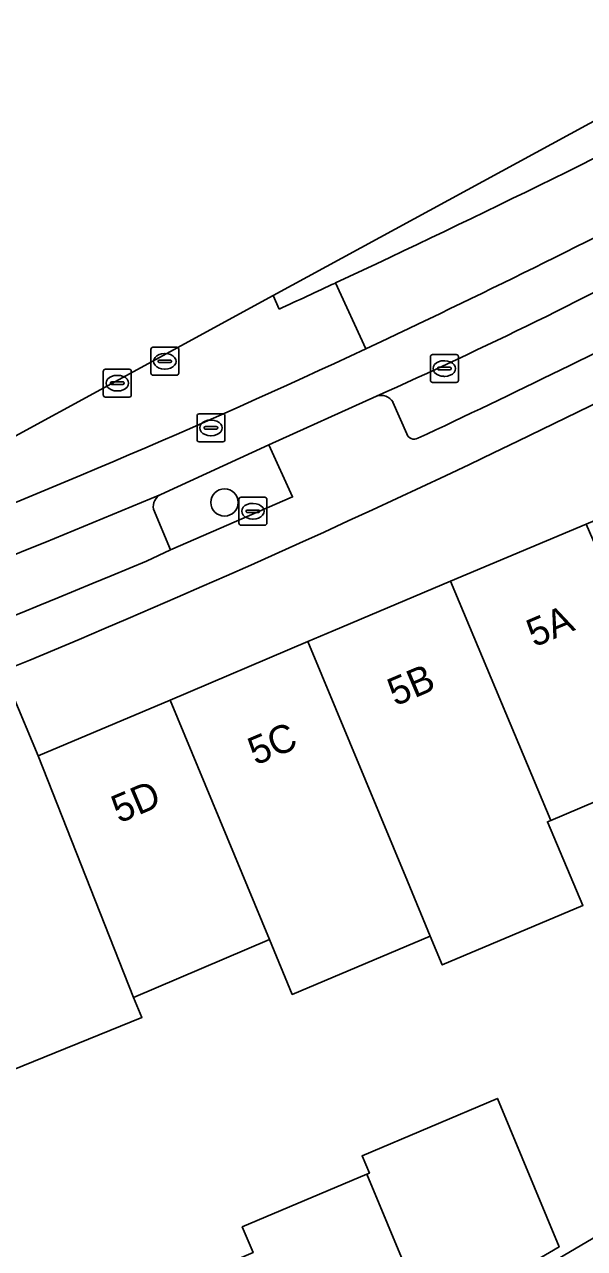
# Model space of a CAD drawing. Extents: x 159960 to 160866, y 382700 to 383354.
# Drawn here: x 160215.02 to 160235.05, y 383279.21 to 383323.04 of the extents above; entities that cross this region are included whole.
import ezdxf

# ---------------------------------------------------------------- set-up
doc = ezdxf.new("R2010")
doc.units = 0
for name, color, linetype in [('IMGEO_Boom', 7, 'Continuous'), ('IMGEO_Brandkraan', 7, 'Continuous'), ('IMGEO_Erf', 7, 'Continuous'), ('IMGEO_Groenvoorziening', 7, 'Continuous'), ('IMGEO_Kolk', 7, 'Continuous'), ('IMGEO_Pand', 7, 'Continuous'), ('IMGEO_Pand_nummerreeks', 7, 'Continuous'), ('IMGEO_Parkeervlak_open', 7, 'Continuous'), ('IMGEO_Rijbaan_lokaal_gesloten', 7, 'Continuous'), ('IMGEO_Rijbaan_lokaal_open', 7, 'Continuous'), ('IMGEO_Rioolput', 7, 'Continuous'), ('IMGEO_Voetpad_open', 7, 'Continuous')]:
    doc.layers.add(name, color=color, linetype=linetype)

msp = doc.modelspace()

# ---------------------------------------------------------------- linework, layer by layer
at = {"layer": 'IMGEO_Boom'}
msp.add_circle((160222.175, 383305.927), 0.489, dxfattribs=at)
at = {"layer": 'IMGEO_Brandkraan'}
for p, q in [((160222.688, 383305.185), (160222.688, 383306.037)), ((160222.763, 383306.111), (160223.615, 383306.111)), ((160223.176, 383305.891), (160223.201, 383305.891)), ((160223.689, 383306.037), (160223.689, 383305.185)), ((160222.947, 383305.605), (160222.947, 383305.617)), ((160223.385, 383305.568), (160222.987, 383305.568)), ((160222.99, 383305.654), (160223.388, 383305.654)), ((160223.431, 383305.617), (160223.431, 383305.605)), ((160223.615, 383305.111), (160222.763, 383305.111)), ((160223.199, 383305.331), (160223.174, 383305.331))]:
    msp.add_line(p, q, dxfattribs=at)
for points in [[(160222.688, 383305.185), (160222.688, 383306.037)], [(160222.763, 383306.111), (160223.615, 383306.111)], [(160223.689, 383306.037), (160223.689, 383305.185)], [(160223.615, 383305.111), (160222.763, 383305.111)]]:
    msp.add_lwpolyline(points, dxfattribs=at)
for centre, radius, start, end in [((160222.765, 383306.035), 0.0765, 91.552, 178.448), ((160222.765, 383306.035), 0.0765, 91.552, 178.448), ((160223.613, 383306.035), 0.0765, 1.552, 88.448), ((160223.613, 383306.035), 0.0765, 1.552, 88.448), ((160222.987, 383305.614), 0.0403, 85.8775, 175.7526), ((160222.984, 383305.604), 0.0366, 178.938, 274.7102), ((160223.388, 383305.611), 0.043, 264.8664, 352.4533), ((160223.392, 383305.616), 0.0386, 1.7309, 96.639), ((160222.765, 383305.187), 0.0765, 181.552, 268.448), ((160222.765, 383305.187), 0.0765, 181.552, 268.448), ((160223.613, 383305.187), 0.0765, 271.552, 358.448), ((160223.613, 383305.187), 0.0765, 271.552, 358.448)]:
    msp.add_arc(centre, radius, start, end, dxfattribs=at)
for centre, major_axis, ratio, start_param, end_param in [((160223.175, 383305.611), (-0.387, 0.002), 0.722429, 4.712389, 7.853982), ((160223.2, 383305.611), (-0.39, 0.002), 0.717154, 1.570796, 4.712389)]:
    msp.add_ellipse(centre, major_axis=major_axis, ratio=ratio, start_param=start_param, end_param=end_param, dxfattribs=at)
at = {"layer": 'IMGEO_Erf'}
for points in [[(160214.587, 383299.042), (160215.507, 383296.848), (160220.224, 383298.848), (160225.159, 383300.94), (160226.065, 383301.324), (160230.264, 383303.101), (160235.111, 383305.152), (160240.381, 383307.382), (160238.674, 383311.092)], [(160248.64, 383287.39), (160248.565, 383287.568), (160246.45, 383286.67), (160245.213, 383289.586), (160247.327, 383290.483), (160245.053, 383296.067), (160239.989, 383293.918), (160238.806, 383296.644), (160233.849, 383294.539), (160233.726, 383294.487), (160234.996, 383291.495), (160229.965, 383289.36), (160229.529, 383290.396), (160224.599, 383288.303), (160223.785, 383290.268), (160218.916, 383288.201), (160219.215, 383287.481), (160214.195, 383285.435)], [(160231.792, 383277.479), (160248.64, 383287.39)]]:
    msp.add_lwpolyline(points, dxfattribs=at)
msp.add_lwpolyline([(160231.939, 383284.582), (160234.143, 383279.263), (160229.485, 383276.528), (160224.882, 383273.826), (160222.897, 383272.661), (160219.927, 383271.4), (160218.177, 383270.657), (160216.997, 383273.438), (160215.712, 383276.465), (160217.781, 383277.343), (160220.432, 383278.468), (160220.641, 383277.976), (160222.782, 383278.884), (160223.197, 383279.06), (160222.807, 383279.979), (160227.268, 383281.872), (160227.355, 383281.909), (160227.093, 383282.525)], close=True, dxfattribs=at)
msp.add_arc((160085.227, 383613.347), 338.975, 286.55987, 296.91566, dxfattribs=at)
at = {"layer": 'IMGEO_Groenvoorziening'}
for points in [[(160219.629, 383305.687), (160220.234, 383304.228), (160224.606, 383306.124), (160223.758, 383307.983)], [(160223.758, 383307.983), (160219.889, 383306.213)]]:
    msp.add_lwpolyline(points, dxfattribs=at)
msp.add_arc((160220.13, 383305.767), 0.507, 118.3526, 189.0413, dxfattribs=at)
at = {"layer": 'IMGEO_Kolk'}
for p, q in [((160229.539, 383310.295), (160229.539, 383311.147)), ((160229.614, 383311.221), (160230.466, 383311.221)), ((160230.54, 383311.147), (160230.54, 383310.295)), ((160229.798, 383310.715), (160229.798, 383310.727)), ((160229.841, 383310.764), (160230.239, 383310.764)), ((160230.027, 383311.001), (160230.052, 383311.001)), ((160230.282, 383310.727), (160230.282, 383310.715)), ((160230.236, 383310.678), (160229.838, 383310.678)), ((160230.05, 383310.441), (160230.025, 383310.441)), ((160230.466, 383310.221), (160229.614, 383310.221))]:
    msp.add_line(p, q, dxfattribs=at)
for points in [[(160229.539, 383310.295), (160229.539, 383311.147)], [(160229.614, 383311.221), (160230.466, 383311.221)], [(160230.54, 383311.147), (160230.54, 383310.295)], [(160230.466, 383310.221), (160229.614, 383310.221)]]:
    msp.add_lwpolyline(points, dxfattribs=at)
for centre, radius, start, end in [((160229.616, 383311.145), 0.0765, 91.552, 178.448), ((160229.616, 383311.145), 0.0765, 91.552, 178.448), ((160230.464, 383311.145), 0.0765, 1.552, 88.448), ((160230.464, 383311.145), 0.0765, 1.552, 88.448), ((160229.838, 383310.724), 0.0403, 85.8775, 175.7526), ((160229.835, 383310.714), 0.0366, 178.938, 274.7102), ((160230.239, 383310.721), 0.043, 264.8664, 352.4533), ((160230.243, 383310.726), 0.0386, 1.7309, 96.639), ((160229.616, 383310.297), 0.0765, 181.552, 268.448), ((160229.616, 383310.297), 0.0765, 181.552, 268.448), ((160230.464, 383310.297), 0.0765, 271.552, 358.448), ((160230.464, 383310.297), 0.0765, 271.552, 358.448)]:
    msp.add_arc(centre, radius, start, end, dxfattribs=at)
for centre, major_axis, ratio, start_param, end_param in [((160230.026, 383310.721), (-0.387, 0.002), 0.722429, 4.712389, 7.853982), ((160230.051, 383310.721), (-0.39, 0.002), 0.717154, 1.570796, 4.712389)]:
    msp.add_ellipse(centre, major_axis=major_axis, ratio=ratio, start_param=start_param, end_param=end_param, dxfattribs=at)
at = {"layer": 'IMGEO_Pand'}
for points in [[(160235.111, 383305.152), (160230.264, 383303.101), (160233.849, 383294.539), (160238.806, 383296.644)], [(160230.264, 383303.101), (160226.065, 383301.324), (160225.159, 383300.94), (160228.715, 383292.36), (160229.529, 383290.396), (160229.965, 383289.36), (160234.996, 383291.495), (160233.726, 383294.487), (160233.849, 383294.539)], [(160225.159, 383300.94), (160220.224, 383298.848), (160223.785, 383290.268), (160224.599, 383288.303), (160229.529, 383290.396), (160228.715, 383292.36)], [(160215.507, 383296.848), (160214.587, 383299.042), (160209.519, 383296.888), (160213.022, 383288.312), (160213.93, 383286.085), (160214.195, 383285.435), (160219.215, 383287.481), (160218.916, 383288.201)], [(160220.224, 383298.848), (160215.507, 383296.848), (160218.916, 383288.201), (160223.785, 383290.268)], [(160234.143, 383279.263), (160231.939, 383284.582), (160227.093, 383282.525), (160227.355, 383281.909), (160227.268, 383281.872), (160229.485, 383276.528)], [(160224.882, 383273.826), (160229.485, 383276.528), (160227.268, 383281.872), (160222.807, 383279.979), (160223.197, 383279.06), (160222.782, 383278.884)]]:
    msp.add_lwpolyline(points, close=True, dxfattribs=at)
at = {"layer": 'IMGEO_Parkeervlak_open'}
for points in [[(160228.201, 383309.522), (160228.702, 383308.38)], [(160220.234, 383304.228), (160219.629, 383305.687)], [(160219.382, 383303.822), (160220.234, 383304.228)]]:
    msp.add_lwpolyline(points, dxfattribs=at)
for centre, radius, start, end in [((160156.98, 383467.715), 173.055, 294.08992, 298.27349), ((160121.643, 383539.618), 255.122, 294.90714, 297.45497), ((160227.778, 383309.262), 0.497, 31.5076, 108.9987), ((160228.956, 383308.455), 0.265, 196.4013, 299.4837), ((160087.745, 383618.237), 338.852, 288.90908, 292.95296), ((160220.13, 383305.767), 0.507, 118.3526, 189.0413), ((160092.386, 383606.05), 327.826, 288.94533, 292.79208)]:
    msp.add_arc(centre, radius, start, end, dxfattribs=at)
at = {"layer": 'IMGEO_Rijbaan_lokaal_gesloten'}
for points in [[(160292.227, 383351.338), (160278.765, 383345.555), (160257.736, 383331.761), (160223.911, 383313.333)], [(160223.911, 383313.333), (160224.125, 383312.85)], [(160219.889, 383306.213), (160223.758, 383307.983), (160227.616, 383309.732)]]:
    msp.add_lwpolyline(points, dxfattribs=at)
for centre, radius, start, end in [((160091.902, 383599.767), 318.516, 295.14274, 299.94982), ((160059.71, 383670.478), 393.611, 295.01345, 297.5257), ((160156.98, 383467.715), 173.055, 294.08992, 298.27349), ((160082.19, 383621.854), 340.043, 294.6708, 295.04518), ((160110.264, 383561.032), 275.651, 290.98658, 295.10855), ((160087.745, 383618.237), 338.852, 288.90908, 292.95296)]:
    msp.add_arc(centre, radius, start, end, dxfattribs=at)
at = {"layer": 'IMGEO_Rijbaan_lokaal_open'}
for points in [[(160226.141, 383313.784), (160227.232, 383311.429)], [(160227.232, 383311.429), (160226.141, 383313.784)], [(160224.125, 383312.85), (160223.911, 383313.333), (160208.497, 383304.936)], [(160255.486, 383277.074), (160259.498, 383281.119), (160258.369, 383283.027), (160257.935, 383282.78), (160257.019, 383284.328), (160256.572, 383284.059), (160255.022, 383286.704), (160253.115, 383288.063), (160252.176, 383289.663), (160249.994, 383288.259), (160248.677, 383287.412), (160248.64, 383287.39), (160231.792, 383277.479)]]:
    msp.add_lwpolyline(points, dxfattribs=at)
for centre, radius, start, end in [((160091.902, 383599.767), 318.516, 295.14274, 299.94982), ((160059.71, 383670.478), 393.611, 295.01345, 297.5257), ((160082.19, 383621.854), 340.043, 294.6708, 295.04518), ((160110.264, 383561.032), 275.651, 290.98658, 295.10855)]:
    msp.add_arc(centre, radius, start, end, dxfattribs=at)
at = {"layer": 'IMGEO_Rioolput'}
for p, q in [((160219.536, 383310.554), (160219.536, 383311.406)), ((160219.611, 383311.48), (160220.463, 383311.48)), ((160220.024, 383311.26), (160220.049, 383311.26)), ((160220.537, 383311.406), (160220.537, 383310.554)), ((160217.911, 383310.697), (160218.763, 383310.697)), ((160219.795, 383310.974), (160219.795, 383310.986)), ((160220.233, 383310.937), (160219.835, 383310.937)), ((160219.838, 383311.023), (160220.236, 383311.023)), ((160220.047, 383310.7), (160220.022, 383310.7)), ((160220.279, 383310.986), (160220.279, 383310.974)), ((160217.836, 383309.771), (160217.836, 383310.623)), ((160218.324, 383310.477), (160218.349, 383310.477)), ((160218.837, 383310.623), (160218.837, 383309.771)), ((160220.463, 383310.48), (160219.611, 383310.48)), ((160218.095, 383310.191), (160218.095, 383310.203)), ((160218.533, 383310.154), (160218.135, 383310.154)), ((160218.138, 383310.24), (160218.536, 383310.24)), ((160218.347, 383309.917), (160218.322, 383309.917)), ((160218.579, 383310.203), (160218.579, 383310.191)), ((160218.763, 383309.697), (160217.911, 383309.697)), ((160221.188, 383308.17), (160221.188, 383309.022)), ((160221.263, 383309.096), (160222.115, 383309.096)), ((160222.189, 383309.022), (160222.189, 383308.17)), ((160221.447, 383308.59), (160221.447, 383308.602)), ((160221.885, 383308.553), (160221.487, 383308.553)), ((160221.49, 383308.639), (160221.888, 383308.639)), ((160221.676, 383308.876), (160221.701, 383308.876)), ((160221.931, 383308.602), (160221.931, 383308.59)), ((160222.115, 383308.096), (160221.263, 383308.096)), ((160221.699, 383308.316), (160221.674, 383308.316))]:
    msp.add_line(p, q, dxfattribs=at)
for points in [[(160219.536, 383310.554), (160219.536, 383311.406)], [(160219.611, 383311.48), (160220.463, 383311.48)], [(160220.537, 383311.406), (160220.537, 383310.554)], [(160217.911, 383310.697), (160218.763, 383310.697)], [(160217.836, 383309.771), (160217.836, 383310.623)], [(160218.837, 383310.623), (160218.837, 383309.771)], [(160220.463, 383310.48), (160219.611, 383310.48)], [(160218.763, 383309.697), (160217.911, 383309.697)], [(160221.188, 383308.17), (160221.188, 383309.022)], [(160221.263, 383309.096), (160222.115, 383309.096)], [(160222.189, 383309.022), (160222.189, 383308.17)], [(160222.115, 383308.096), (160221.263, 383308.096)]]:
    msp.add_lwpolyline(points, dxfattribs=at)
for centre, radius, start, end in [((160219.613, 383311.404), 0.0765, 91.552, 178.448), ((160219.613, 383311.404), 0.0765, 91.552, 178.448), ((160220.461, 383311.404), 0.0765, 1.552, 88.448), ((160220.461, 383311.404), 0.0765, 1.552, 88.448), ((160217.913, 383310.621), 0.0765, 91.552, 178.448), ((160217.913, 383310.621), 0.0765, 91.552, 178.448), ((160218.761, 383310.621), 0.0765, 1.552, 88.448), ((160218.761, 383310.621), 0.0765, 1.552, 88.448), ((160219.835, 383310.983), 0.0403, 85.8775, 175.7526), ((160219.832, 383310.973), 0.0366, 178.938, 274.7102), ((160220.236, 383310.98), 0.043, 264.8664, 352.4533), ((160220.24, 383310.985), 0.0386, 1.7309, 96.639), ((160219.613, 383310.556), 0.0765, 181.552, 268.448), ((160219.613, 383310.556), 0.0765, 181.552, 268.448), ((160220.461, 383310.556), 0.0765, 271.552, 358.448), ((160220.461, 383310.556), 0.0765, 271.552, 358.448), ((160218.135, 383310.2), 0.0403, 85.8775, 175.7526), ((160218.132, 383310.19), 0.0366, 178.938, 274.7102), ((160218.536, 383310.197), 0.043, 264.8664, 352.4533), ((160218.54, 383310.202), 0.0386, 1.7309, 96.639), ((160217.913, 383309.773), 0.0765, 181.552, 268.448), ((160217.913, 383309.773), 0.0765, 181.552, 268.448), ((160218.761, 383309.773), 0.0765, 271.552, 358.448), ((160218.761, 383309.773), 0.0765, 271.552, 358.448), ((160221.265, 383309.02), 0.0765, 91.552, 178.448), ((160221.265, 383309.02), 0.0765, 91.552, 178.448), ((160222.113, 383309.02), 0.0765, 1.552, 88.448), ((160222.113, 383309.02), 0.0765, 1.552, 88.448), ((160221.487, 383308.599), 0.0403, 85.8775, 175.7526), ((160221.484, 383308.589), 0.0366, 178.938, 274.7102), ((160221.888, 383308.596), 0.043, 264.8664, 352.4533), ((160221.892, 383308.601), 0.0386, 1.7309, 96.639), ((160221.265, 383308.172), 0.0765, 181.552, 268.448), ((160221.265, 383308.172), 0.0765, 181.552, 268.448), ((160222.113, 383308.172), 0.0765, 271.552, 358.448), ((160222.113, 383308.172), 0.0765, 271.552, 358.448)]:
    msp.add_arc(centre, radius, start, end, dxfattribs=at)
for centre, major_axis, ratio, start_param, end_param in [((160220.023, 383310.98), (-0.387, 0.002), 0.722429, 4.712389, 7.853982), ((160220.048, 383310.98), (-0.39, 0.002), 0.717154, 1.570796, 4.712389), ((160218.323, 383310.197), (-0.387, 0.002), 0.722429, 4.712389, 7.853982), ((160218.348, 383310.197), (-0.39, 0.002), 0.717154, 1.570796, 4.712389), ((160221.675, 383308.596), (-0.387, 0.002), 0.722429, 4.712389, 7.853982), ((160221.7, 383308.596), (-0.39, 0.002), 0.717154, 1.570796, 4.712389)]:
    msp.add_ellipse(centre, major_axis=major_axis, ratio=ratio, start_param=start_param, end_param=end_param, dxfattribs=at)
at = {"layer": 'IMGEO_Voetpad_open'}
for points in [[(160227.616, 383309.732), (160223.758, 383307.983), (160224.606, 383306.124), (160220.234, 383304.228), (160219.382, 383303.822)], [(160228.702, 383308.38), (160228.201, 383309.522)]]:
    msp.add_lwpolyline(points, dxfattribs=at)
for centre, radius, start, end in [((160121.643, 383539.618), 255.122, 294.90714, 297.45497), ((160085.227, 383613.347), 338.975, 286.55987, 296.91566), ((160227.778, 383309.262), 0.497, 31.5076, 108.9987), ((160228.956, 383308.455), 0.265, 196.4013, 299.4837), ((160092.386, 383606.05), 327.826, 288.94533, 292.79208)]:
    msp.add_arc(centre, radius, start, end, dxfattribs=at)

# ---------------------------------------------------------------- texts
at = {"layer": 'IMGEO_Pand_nummerreeks'}
for s, p in [('5A', (160233.255, 383300.728)), ('5B', (160228.281, 383298.616)), ('5C', (160223.286, 383296.496)), ('5D', (160218.4, 383294.422))]:
    msp.add_text(s, height=1, rotation=22.9985, dxfattribs=at).set_placement(p)

doc.saveas('drawing.dxf')
